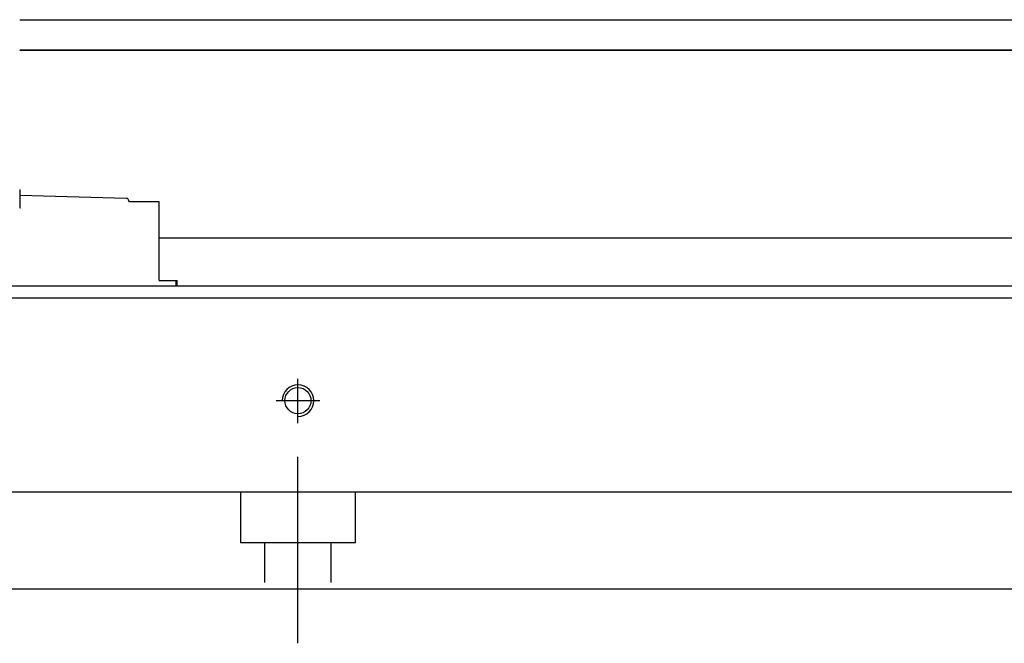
# Model space of a CAD drawing. Header units: millimetres. Extents: x -257 to 3135, y -1556 to 860.
# Tile 366 of 633: x 1363 to 1444, y -1553 to -1502. Entities that reach past the tile are written whole.
import ezdxf
from ezdxf.lldxf.tags import DXFTag

# ---------------------------------------------------------------- set-up
doc = ezdxf.new("R2010")
doc.units = ezdxf.units.MM
doc.layers.get('0').update_dxf_attribs({"linetype": 'CONTINUOUS'})
tags = doc.linetypes.add('DASHED', pattern=[25.72, 12.86, -12.86]).pattern_tags.tags
tags[6:7] = [DXFTag(74, 4), DXFTag(75, 0), DXFTag(340, '0'), DXFTag(46, 0.0), DXFTag(50, 0.0), DXFTag(44, 0.0), DXFTag(45, 0.0)]
tags[4:5] = [DXFTag(74, 4), DXFTag(75, 0), DXFTag(340, '0'), DXFTag(46, 0.0), DXFTag(50, 0.0), DXFTag(44, 0.0), DXFTag(45, 0.0)]

msp = doc.modelspace()

# ---------------------------------------------------------------- linework, layer by layer
at = {"linetype": 'Continuous'}
for p, q in [((1363.053, -1501.517), (1847.001, -1501.516)), ((1847.001, -1504.016), (1363.053, -1504.017)), ((1363.053, -1504.019), (1847.001, -1504.019)), ((1363.053, -1515.517), (1363.053, -1516.517)), ((1371.858, -1516.247), (1363.053, -1516.017)), ((1363.053, -1516.517), (1363.053, -1517.018)), ((1372.053, -1516.447), (1372.053, -1516.517)), ((1374.553, -1516.517), (1372.053, -1516.517)), ((1374.553, -1518.717), (1374.553, -1516.517)), ((1363.053, -1517.017), (1363.115, -1517.017)), ((1374.553, -1522.017), (1374.553, -1518.717)), ((1836.001, -1519.517), (1374.553, -1519.517)), ((1374.553, -1523.017), (1374.553, -1522.017)), ((1374.553, -1523.017), (1375.938, -1523.017)), ((1375.938, -1523.017), (1376.053, -1523.017)), ((1375.938, -1523.017), (1375.938, -1523.47)), ((1376.053, -1523.47), (1376.053, -1523.017)), ((1836.001, -1523.47), (1340.114, -1523.47)), ((1836.001, -1524.47), (1339.857, -1524.47)), ((1836.001, -1548.47), (1333.704, -1548.47))]:
    msp.add_line(p, q, dxfattribs=at)
at = {"linetype": 'DASHED'}
for p, q in [((1372.053, -1516.517), (1372.053, -1516.517)), ((1374.553, -1516.517), (1374.553, -1516.517))]:
    msp.add_line(p, q, dxfattribs=at)
at = {"ltscale": 0.5}
for p, q in [((1386.001, -1534.785), (1386.001, -1531.119)), ((1384.201, -1532.919), (1387.801, -1532.919)), ((1386.001, -1552.919), (1386.001, -1537.56))]:
    msp.add_line(p, q, dxfattribs=at)
at = {"linetype": 'DASHED', "ltscale": 0.3}
for p, q in [((1836.001, -1540.47), (1236.001, -1540.47)), ((1381.251, -1540.47), (1381.251, -1544.619)), ((1390.751, -1544.619), (1390.751, -1540.47)), ((1381.251, -1544.619), (1390.751, -1544.619)), ((1383.251, -1544.619), (1383.251, -1547.919)), ((1388.751, -1547.919), (1388.751, -1544.619))]:
    msp.add_line(p, q, dxfattribs=at)
at = {"linetype": 'Continuous'}
msp.add_circle((1386.001, -1532.919), 1.075, dxfattribs=at)
msp.add_arc((1371.853, -1516.447), 0.2, 0, 88.5, dxfattribs=at)
msp.add_arc((1386.001, -1532.919), 1.3, 270, 180)

doc.saveas('drawing.dxf')
